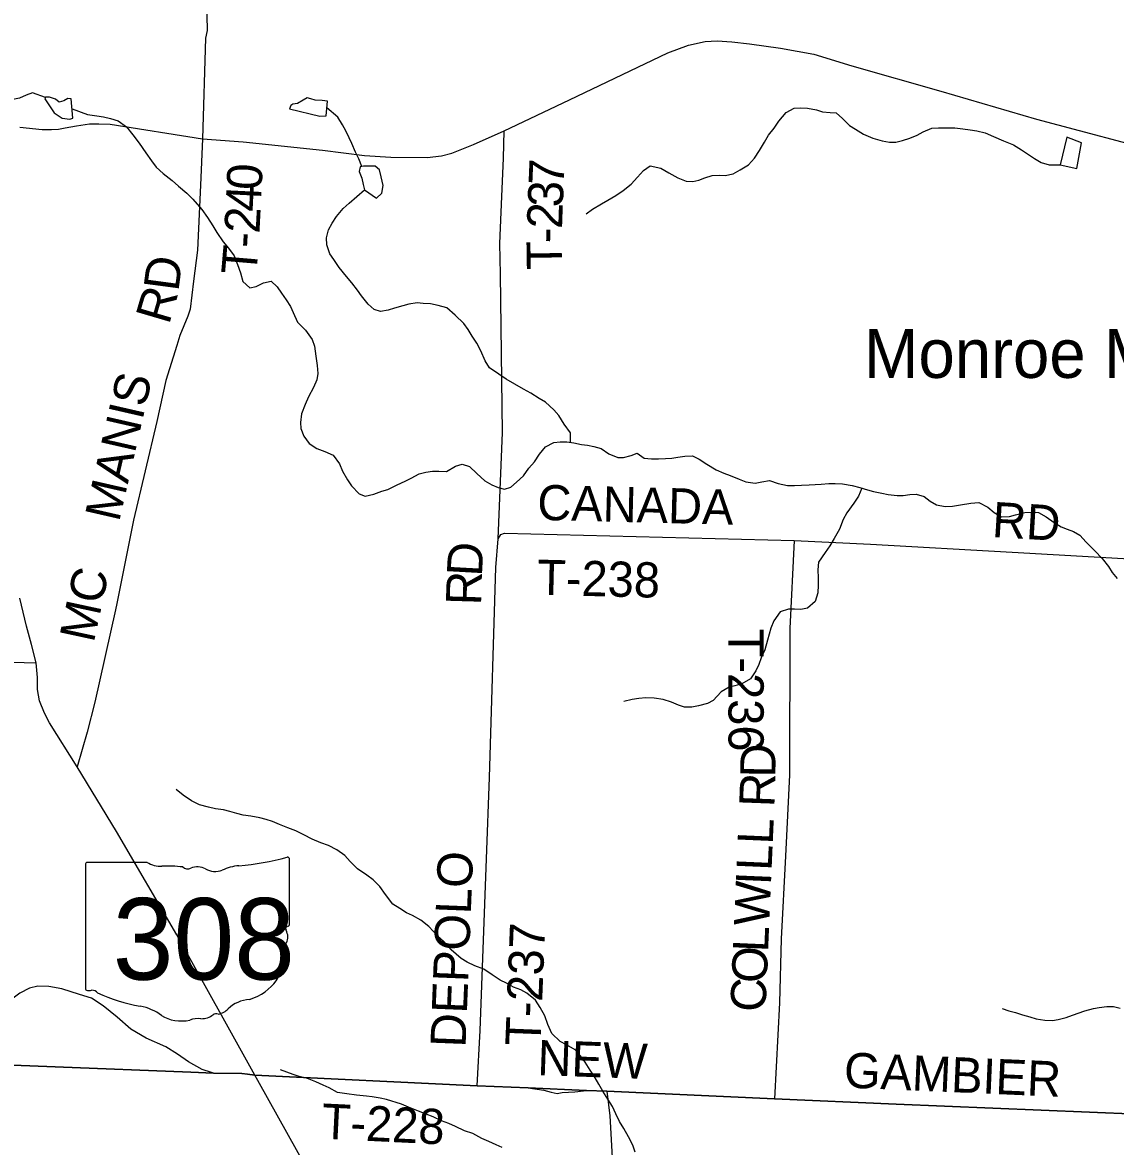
# Model space of a CAD drawing. Extents: x 1759416 to 2214760, y 252598 to 1116833.
# Drawn here: x 1993486 to 2002804, y 869846 to 879430 of the extents above; entities that cross this region are included whole.
import ezdxf

# ---------------------------------------------------------------- set-up
doc = ezdxf.new("R2010")
doc.units = 0
for name, color, linetype in [('GM_X_County_Road', 7, 'Continuous'), ('GM_X_Minor_Lake', 7, 'Continuous'), ('GM_X_Minor_River', 7, 'Continuous'), ('GM_X_State_Location', 7, 'Continuous'), ('GM_X_State_Route', 7, 'Continuous'), ('GM_X_State_Shield', 7, 'Continuous'), ('GM_X_Township', 7, 'Continuous'), ('GM_X_Township_Road', 7, 'Continuous'), ('GM_X_Township_Road_Text', 7, 'Continuous'), ('GM_X_Township_ROW', 7, 'Continuous'), ('GM_X_Unincorporated_Text', 7, 'Continuous'), ('GM_X_US_Route', 7, 'Continuous')]:
    doc.layers.add(name, color=color, linetype=linetype)

msp = doc.modelspace()

# ---------------------------------------------------------------- linework, layer by layer
at = {"layer": 'GM_X_County_Road'}
msp.add_lwpolyline([(1995048.4, 879877.3), (1995061.1, 879363), (1995046.2, 879295.9), (1995019.8, 878439.4)], dxfattribs=at)
at = {"layer": 'GM_X_Minor_Lake'}
for points in [[(1993901.8, 878779.2), (1993871.8, 878783.4), (1993837.6, 878763.6), (1993799.5, 878751.8), (1993767.6, 878776), (1993717.7, 878794.4), (1993683.7, 878794.6), (1993675.5, 878778.6), (1993754.9, 878659.9), (1993824.6, 878613.4), (1993890.6, 878605), (1993916.7, 878614.8)], [(1993916.7, 878614.8), (1993901.8, 878779.2)], [(1996085.7, 878759.2), (1996039.7, 878765.5), (1995981.7, 878767.9), (1995943.7, 878780.2), (1995913.7, 878788.4), (1995877.6, 878768.6), (1995829.3, 878738.8), (1995791.3, 878733), (1995773.2, 878721.2), (1995763, 878693.2), (1996020.8, 878631.4), (1996074.9, 878635.1)], [(1996074.9, 878635.1), (1996085.7, 878759.2)], [(2002332.2, 878216.5), (2002474.1, 878185.5), (2002513.5, 878403.6), (2002389.7, 878452.5)], [(2002389.7, 878452.5), (2002332.2, 878216.5)], [(1996504.9, 877933.2), (1996549.2, 877975), (1996559.6, 878039), (1996544, 878113.3), (1996528.4, 878173.5), (1996492.6, 878205.7), (1996440.5, 878206.1), (1996392.5, 878206.4), (1996364.4, 878200.5), (1996356.2, 878160.5), (1996379.8, 878102.3), (1996391.5, 878048.1), (1996401.2, 878004)], [(1996401.2, 878004), (1996504.9, 877933.2)]]:
    msp.add_lwpolyline(points, dxfattribs=at)
at = {"layer": 'GM_X_Minor_River'}
for points in [[(1993681.1, 878789.6), (1993571.8, 878829.4), (1993517.6, 878809.7), (1993461.4, 878784), (1993403.3, 878774.3), (1993333.3, 878788.8), (1993269.4, 878823.3), (1993187.6, 878857.9), (1993127.7, 878884.3), (1993059.9, 878920.8), (1993003.9, 878941.2), (1992936.1, 878975.7), (1992860.3, 879012.2), (1992804.4, 879036.6), (1992744.5, 879065), (1992678.6, 879093.5), (1992614.7, 879123.9), (1992556.8, 879148.3), (1992490.9, 879172.8)], [(1993909.6, 878692.8), (1994041.1, 878646.1), (1994121.1, 878635.5), (1994177.1, 878627.2), (1994237, 878612.8), (1994301, 878592.3), (1994372.7, 878541.8), (1994426.3, 878471.3), (1994481.9, 878400.9), (1994537.4, 878318.4), (1994587.1, 878250), (1994626.7, 878195.6), (1994686.5, 878143.2), (1994762.2, 878082.6), (1994815.9, 878034.2), (1994887.6, 877975.6), (1994937.3, 877923.2), (1995014.8, 877834.6), (1995064.4, 877766.2), (1995108, 877697.8), (1995143.7, 877639.4), (1995197.2, 877559), (1995241, 877506.6), (1995290.6, 877440.2), (1995320.1, 877367.9), (1995345.7, 877295.6), (1995365.3, 877221.4), (1995425, 877168.9), (1995477.1, 877178.6), (1995539.4, 877210.2), (1995605.5, 877225.8), (1995657.2, 877175.4), (1995694.9, 877123.1), (1995734.6, 877064.8), (1995770.3, 877008.4), (1995794, 876956.2), (1995829.5, 876875.8), (1995899.1, 876807.3), (1995956.7, 876726.8), (1995976.3, 876670.6), (1995987.8, 876586.4), (1995997.3, 876504.2), (1996002.9, 876438), (1995994.5, 876384), (1995966.1, 876318.1), (1995925.6, 876238.2), (1995895.1, 876172.3), (1995864.6, 876094.4), (1995856.1, 876018.3), (1995859.8, 875968.2), (1995885.4, 875901.9), (1995929, 875839.6), (1995994.8, 875797.1), (1996064.7, 875772.6), (1996134.6, 875742.1), (1996188.2, 875665.6), (1996213.8, 875603.4), (1996257.4, 875531), (1996291.1, 875480.7), (1996356.7, 875410.2), (1996408.6, 875391.8), (1996480.8, 875409.4), (1996549, 875433), (1996601.2, 875448.7), (1996679.5, 875488.2), (1996747.8, 875517.8), (1996800, 875545.5), (1996868.3, 875581.2), (1996924.4, 875596.8), (1996980.5, 875604.5), (1997034.6, 875604.2), (1997100.6, 875601.7), (1997177, 875647.3), (1997235.1, 875663), (1997297.1, 875644.5), (1997358.8, 875584), (1997426.4, 875521.5), (1997488.3, 875487.1), (1997542.2, 875464.7), (1997596.1, 875450.3), (1997648.3, 875468), (1997698.6, 875509.8), (1997757, 875563.5), (1997803.5, 875629.3), (1997849.8, 875683.1), (1997894.3, 875748.9), (1997944.8, 875812.7), (1998015.1, 875850.3), (1998069.1, 875853.9), (1998127.2, 875853.6), (1998185.2, 875845.2), (1998251.2, 875832.7), (1998301.2, 875826.4), (1998355.2, 875816.1), (1998419.1, 875797.6), (1998484.9, 875753.1), (1998560.8, 875720.6), (1998610.8, 875720.3), (1998675, 875737.9), (1998727.2, 875757.6), (1998784.9, 875715.2)], [(1996378.2, 878203.4), (1996352.8, 878266.7), (1996325.2, 878325), (1996293.6, 878397.3), (1996271.9, 878447.5), (1996242.2, 878505.8), (1996214.6, 878558.1), (1996174.9, 878624.4), (1996080.8, 878702.9)], [(1998291.7, 877797.6), (1998346, 877837.3), (1998422.4, 877884.9), (1998474.6, 877914.6), (1998544.9, 877954.2), (1998605.3, 877997.9), (1998673.7, 878051.6), (1998730.1, 878111.3), (1998780.5, 878167.1), (1998836.8, 878206.8), (1998926.8, 878188.2), (1998996.6, 878149.7), (1999072.4, 878105.1), (1999144.3, 878078.6), (1999200.3, 878074.3), (1999250.4, 878086), (1999302.6, 878105.7), (1999364.8, 878125.3), (1999424.9, 878128.9), (1999476.9, 878126.6), (1999543, 878140.2), (1999603.3, 878173.8), (1999673.7, 878217.5), (1999726.1, 878273.2), (1999768.5, 878339), (1999811, 878410.9), (1999845.4, 878468.8), (1999893.9, 878530.6), (1999934.3, 878588.4), (1999996.8, 878664.1), (2000063.1, 878699.8), (2000115.2, 878703.4), (2000177.2, 878701), (2000253.2, 878686.5), (2000307.1, 878668.2), (2000371.2, 878663.7), (2000421.2, 878659.4), (2000474.9, 878613), (2000534.6, 878552.5), (2000586.5, 878522.1), (2000654.2, 878477.6), (2000734.1, 878445.1), (2000814, 878420.5), (2000878, 878410.1), (2000932.1, 878409.8), (2000988.2, 878423.4), (2001050.4, 878445), (2001112.6, 878470.7), (2001162.9, 878498.4), (2001239.1, 878528), (2001293.2, 878531.6), (2001361.3, 878533.2), (2001433.3, 878530.7), (2001503.4, 878524.3), (2001565.4, 878515.9), (2001621.4, 878507.5), (2001693.3, 878489), (2001763.2, 878458.5), (2001849, 878419.9), (2001932.9, 878387.3), (2002000.7, 878344.8), (2002054.5, 878310.4), (2002112.3, 878272), (2002170.2, 878237.6), (2002238.1, 878217.1), (2002332.2, 878216.5)], [(1998157.4, 875849.2), (1998157.7, 875931.5), (1998104.1, 876006), (1998058.6, 876078.4), (1998016.8, 876128.7), (1997945.2, 876193.3), (1997889.3, 876223.7), (1997819.5, 876270.2), (1997755.7, 876304.7), (1997683.9, 876345.2), (1997608.1, 876389.7), (1997546.3, 876430.2), (1997466.6, 876484.8), (1997428.9, 876545.1), (1997393.4, 876631.5), (1997357.8, 876695.8), (1997320.2, 876756.2), (1997284.5, 876812.5), (1997248.8, 876862.8), (1997175.1, 876933.4), (1997103.5, 876995.9), (1997029.6, 877018.4), (1996963.6, 877030.9), (1996901.5, 877035.3), (1996849.5, 877039.6), (1996779.4, 877028), (1996727.2, 877014.3), (1996657, 876994.8), (1996602.9, 876977.1), (1996538.7, 876965.5), (1996484.8, 876981.8), (1996433, 877028.2), (1996377.4, 877098.7), (1996341.7, 877149), (1996294.1, 877209.4), (1996248.4, 877265.8), (1996184.8, 877340.3), (1996139.2, 877408.7), (1996107.5, 877459), (1996081.9, 877535.3), (1996076.3, 877595.4), (1996094.7, 877661.4), (1996127.1, 877719.3), (1996163.5, 877775.2), (1996220, 877842.9), (1996270.4, 877888.7), (1996401.2, 878004)], [(1998784.9, 875715.2), (1998848.9, 875708.7), (1998909, 875710.4), (1998967.1, 875712), (1999021.2, 875715.7), (1999071.3, 875723.3), (1999133.4, 875733), (1999197.5, 875736.6), (1999253.3, 875708.2), (1999319.1, 875663.7), (1999398.9, 875617.1), (1999464.8, 875588.6), (1999518.7, 875568.2), (1999594.6, 875535.7), (1999652.5, 875513.3), (1999730.5, 875502.8), (1999788.6, 875512.4), (1999852.7, 875524), (1999926.6, 875499.5), (2000008.6, 875481), (2000066.7, 875482.6), (2000126.7, 875484.2), (2000190.8, 875487.8), (2000242.9, 875491.5), (2000294.9, 875493.2), (2000361.1, 875498.8), (2000413.1, 875500.4), (2000475.1, 875496), (2000559.1, 875481.5), (2000625.1, 875465), (2000689, 875444.6), (2000741, 875430.2), (2000811, 875415.8), (2000864.9, 875405.4), (2000941, 875396.9), (2000993, 875396.6), (2001051.1, 875404.2), (2001105.2, 875407.9), (2001173.1, 875387.4), (2001224.9, 875349), (2001278.8, 875318.6), (2001350.7, 875302.1), (2001412.8, 875305.8), (2001483, 875317.3), (2001571.1, 875332.8), (2001639.2, 875336.3), (2001715.1, 875297.8), (2001768.8, 875253.4), (2001832.6, 875214.9), (2001900.7, 875218.5), (2001950.9, 875232.2), (2002031.1, 875251.7), (2002093.1, 875255.3), (2002147.2, 875251), (2002213, 875214.5), (2002280.8, 875166), (2002340.6, 875129.5), (2002392.5, 875109.2), (2002444.4, 875090.8), (2002498.3, 875058.4), (2002552, 875000), (2002627.6, 874925.4), (2002689.2, 874860.9), (2002744.8, 874792.4), (2002774.5, 874740.2), (2002816.2, 874689.8)], [(2000640.9, 875460), (2000612.6, 875391), (2000572.2, 875331.2), (2000513.6, 875249.4), (2000481.2, 875193.5), (2000450.7, 875109.6), (2000406.1, 875031.7), (2000367.7, 874967.9), (2000329.3, 874910), (2000272.7, 874828.3), (2000266.3, 874762.2), (2000269.9, 874696.1), (2000269.5, 874632), (2000267, 874565.9), (2000242.6, 874493.9), (2000178.1, 874436.2), (2000120, 874424.6), (2000066, 874428.9), (2000015.9, 874427.3), (1999943.7, 874405.7), (1999891.2, 874327.9), (1999864.8, 874266), (1999852.4, 874214), (1999838.1, 874162), (1999813.5, 874082), (1999783.1, 874012.1), (1999762.7, 873956.1), (1999738.3, 873902.2), (1999691.9, 873834.4), (1999617.5, 873790.8), (1999559.4, 873775.2), (1999509.2, 873763.4), (1999442.9, 873721.8), (1999374.4, 873648.1), (1999324.2, 873624.4), (1999250, 873602.8), (1999191.8, 873591.2), (1999129.8, 873591.6), (1999077.8, 873610), (1999017.9, 873634.4), (1998948, 873656.8), (1998870, 873669.4), (1998800, 873671.8), (1998739.9, 873666.2), (1998683.8, 873658.5), (1998611.6, 873641)], [(1998709.3, 869798.3), (1998687.7, 869856.5), (1998652.1, 869928.8), (1998612.5, 869999.2), (1998574.8, 870059.5), (1998543.2, 870123.8), (1998515.6, 870186.1), (1998476, 870250.5), (1998432.3, 870316.8), (1998398.7, 870377.2), (1998367, 870431.4), (1998325.4, 870497.8), (1998281.8, 870564.2), (1998242.1, 870618.5), (1998196.4, 870670.9), (1998122.6, 870713.5), (1998070.7, 870739.8), (1997997.1, 870810.4), (1997965.5, 870884.7), (1997939.9, 870959), (1997900.4, 871031.4), (1997858.7, 871093.7), (1997785, 871152.3), (1997733.2, 871180.7), (1997671.3, 871205.1), (1997611.4, 871239.5), (1997559.5, 871263.9), (1997489.7, 871308.4), (1997420, 871356.9), (1997342.1, 871385.5), (1997276.2, 871418), (1997224.4, 871448.3), (1997140.8, 871523), (1997075.2, 871597.5), (1997023.4, 871641.9), (1996949.9, 871722.5), (1996882.1, 871775), (1996810.3, 871815.6), (1996758.4, 871837.9), (1996702.6, 871874.3), (1996642.8, 871912.8), (1996581.2, 871995.3), (1996533.6, 872061.7), (1996475.9, 872120.2), (1996422.1, 872160.6), (1996342.4, 872213.2), (1996280.7, 872275.7), (1996235, 872328), (1996165.3, 872376.6), (1996093.4, 872413.1), (1996029.5, 872435.5), (1995955.6, 872466), (1995885.8, 872502.5), (1995816, 872537), (1995748.1, 872563.5), (1995676.2, 872592), (1995616.3, 872616.4), (1995564.3, 872632.8), (1995510.4, 872649.2), (1995432.4, 872663.7), (1995366.4, 872672.1), (1995314.4, 872684.5), (1995252.5, 872702.9), (1995200.5, 872715.2), (1995132.5, 872725.7), (1995072.5, 872738.1), (1994994.6, 872760.6), (1994926.7, 872793.1), (1994855, 872841.7), (1994795.2, 872890.1)], [(2001836, 871022.3), (2001894, 871003.9), (2001949.9, 870989.5), (2002011.8, 870969.1), (2002071.8, 870950.7), (2002127.7, 870934.3), (2002201.7, 870923.8), (2002265.8, 870919.4), (2002315.9, 870929.1), (2002384.1, 870946.7), (2002438.2, 870966.3), (2002542.6, 871001.7), (2002614.8, 871021.3), (2002664.9, 871031), (2002729, 871040.6), (2002785, 871040.2), (2002843, 871025.8)], [(1997576.5, 869837.5), (1997522.6, 869859.9), (1997460.7, 869888.4), (1997400.8, 869914.8), (1997325, 869955.3), (1997255.1, 869979.8), (1997177.2, 870016.4), (1997121.4, 870042.8), (1997059.4, 870065.2), (1996985.6, 870099.7), (1996927.7, 870122.1), (1996861.8, 870146.6), (1996775.9, 870181.2), (1996718, 870205.6), (1996588.2, 870246.5), (1996536.2, 870258.8), (1996468.2, 870269.3), (1996418.2, 870275.6), (1996332.1, 870284.2), (1996250.1, 870294.7), (1996170.1, 870307.3), (1996100.3, 870345.8), (1996048.4, 870368.1), (1995986.5, 870396.6), (1995914.7, 870425.1), (1995844.7, 870443.5), (1995792.8, 870459.9), (1995740.8, 870480.3), (1995684.9, 870500.7)]]:
    msp.add_lwpolyline(points, dxfattribs=at)
at = {"layer": 'GM_X_State_Route'}
for points in [[(1995492, 870408.7), (1995466.2, 870454.8), (1994802, 871650.2), (1994288, 872532.3), (1993953, 873082.8), (1993715.7, 873457.8), (1993672.8, 873541.7), (1993631.2, 873647.3), (1993615.2, 873743.3), (1993613.6, 873844.2), (1993602.4, 873969), (1993564, 874125.9), (1993521.6, 874283.5), (1993463.6, 874521.2)], [(1996370.9, 868840.4), (1996192.7, 869147.8), (1995927.9, 869626.5), (1995837.4, 869790.6), (1995492, 870408.7)]]:
    msp.add_lwpolyline(points, dxfattribs=at)
at = {"layer": 'GM_X_State_Shield'}
for p, q in [((1994023.2, 872250.5), (1994023.2, 871193.8)), ((1994550, 872268.7), (1994040.3, 872268.7)), ((1995763.4, 871742.1), (1995763.4, 872294.8)), ((1995763.2, 871742.2), (1995763.4, 871742.1))]:
    msp.add_line(p, q, dxfattribs=at)
for centre, major_axis, start_param, end_param in [((1994043.1, 872252.7), (20.2, 0), 1.712693, 3.28349), ((1994671.3, 872391.3), (195.5, 0), 4.042523, 4.731795), ((1994736.2, 871675.4), (702, 0), 1.404758, 1.657858), ((1994895.5, 872258.2), (56.4, 0), 3.836095, 5.185415), ((1994978.4, 872136.1), (117.3, 0), 0.950623, 2.079405), ((1995378.9, 871945.9), (371.3, 0), 1.699011, 2.107814), ((1995143.5, 873709.2), (1845.5, 0), 4.814394, 5.042369), ((1995744.1, 872297.1), (19.4, 0), 6.141152, 7.989035), ((1995129.7, 872303.6), (141.1, 0), 4.081561, 5.145723), ((1995742.7, 871740), (20.7, 0), 5.05454, 6.418171), ((1995758.9, 871701.5), (30, 0), 1.883978, 3.671073), ((1995568.2, 871631.7), (180, 0), 5.934695, 6.695948), ((1995832.8, 871510.8), (130.9, 0), 2.387724, 3.262537), ((1995246.9, 871440.5), (461.6, 0), 5.101752, 6.440018), ((1994043.3, 871191.5), (20.3, 0), 3.00124, 4.508301), ((1994046.4, 871299.6), (155.2, 0), 4.665946, 4.897461), ((1994078.2, 871132.9), (56, 0), 0.519207, 1.627899), ((1994784.8, 872082.2), (1332.7, 0), 4.195997, 4.488961), ((1995441.5, 870897.2), (252.8, 0), 1.647645, 2.488434), ((1994387.4, 870719.1), (417, 0), 0.823519, 1.323587), ((1995138.2, 870946.2), (39.7, 0), 1.147584, 2.315152), ((1995121.2, 871091.4), (149.1, 0), 4.937069, 5.64225), ((1994838.4, 871127.6), (264.6, 0), 4.026481, 4.996735), ((1994991.3, 870762.3), (217.4, 0), 1.495662, 1.94098), ((1995010.6, 871048.5), (141, 0), 4.691044, 5.507374)]:
    msp.add_ellipse(centre, major_axis=major_axis, ratio=0.8, start_param=start_param, end_param=end_param, dxfattribs=at)
at = {"layer": 'GM_X_Township'}
for points in [[(1992605.3, 870569.3), (1994920.3, 870478.6), (1995113.1, 870471), (1995354.7, 870467.7), (1995405.1, 870463.9), (1995466.2, 870454.8), (1997361.9, 870361.9), (1997797.6, 870345.7), (1998294.9, 870324.5), (1998468.2, 870317.1), (1999895.4, 870251.2), (2000935, 870208.1), (2004641.5, 870054.3), (2004630.6, 869830), (2004447.3, 866486.3), (2004387.6, 865398.2), (2004124.8, 859974.5), (2003968.6, 856733.8), (2000252.9, 856911.2), (1997118.8, 857079.2), (1997089.2, 857058.3), (1996543.2, 857094.5), (1993563.2, 857258.5), (1990528.7, 857428)], [(2004641.5, 870054.3), (2000935, 870208.1), (1999895.4, 870251.2), (1998468.2, 870317.1), (1998294.9, 870324.5), (1997797.6, 870345.7), (1997361.9, 870361.9), (1995466.2, 870454.8), (1995405.1, 870463.9), (1995354.7, 870467.7), (1995113.1, 870471), (1994920.3, 870478.6), (1992605.3, 870569.3)]]:
    msp.add_lwpolyline(points, dxfattribs=at)
at = {"layer": 'GM_X_Township_Road'}
for points in [[(1997559.6, 877285.2), (1997555.9, 877545.4), (1997571.3, 877946.5), (1997587.6, 878272.6), (1997592.6, 878506.1)], [(1995019.8, 878439.4), (1995004.8, 878044.6), (1994977.8, 877488.9), (1994945.1, 877224.2), (1994915.8, 876984.7), (1994896.3, 876927.5), (1994826.7, 876761.8), (1994801.6, 876676.8), (1994707.6, 876377.4), (1994631.5, 876029.3), (1994431.8, 875187.7), (1994291, 874476.8)], [(1997361.9, 870361.9), (1997386.2, 870834.2), (1997442.2, 872297.6), (1997467.1, 872993.4), (1997520.7, 874782), (1997540, 875026.2)], [(1997540, 875026.2), (1997564.3, 875064.1), (1997596.4, 875076), (2000063.4, 875012.3)], [(2000063.4, 875012.3), (2000027.3, 874263.5), (2000024.7, 873014.9), (1999989.3, 872320.8)], [(2000063.4, 875012.3), (2000715.6, 874982.6), (2001921.9, 874913.9), (2002970.2, 874854), (2003378.2, 874837.2), (2003798.4, 874814.6), (2004214.6, 874814.2), (2004864.9, 874839.9)], [(1994291, 874476.8), (1994280, 874421.2), (1994101.6, 873636.1), (1994036.7, 873378), (1993953, 873082.8)], [(1992782.3, 873992.2), (1993602.4, 873969)], [(1999989.3, 872320.8), (1999953.4, 871616.1), (1999938.1, 871070.3), (1999895.4, 870251.2)], [(1995098.5, 870475.6), (1995018.4, 870501), (1994900, 870567.3), (1994806.9, 870632), (1994707.5, 870695.2), (1994539.1, 870770), (1994410.1, 870847), (1994292.5, 870948.8), (1994174.8, 871043.9), (1994075.3, 871111.7), (1993973.5, 871141.2), (1993821.9, 871190.9), (1993711.1, 871209.1), (1993616.1, 871213.6), (1993545.9, 871195.5), (1993464.5, 871152.5), (1993394.3, 871102.7), (1993308.4, 871030.3), (1993168.1, 870948.8), (1993030.5, 870898.4), (1992939, 870844.3), (1992795.5, 870721.6), (1992730.2, 870658.6)], [(1995466.2, 870454.8), (1995405.1, 870463.8), (1995354.7, 870467.6), (1995113.1, 870471), (1995098.5, 870475.6)], [(1995466.2, 870454.8), (1997361.9, 870361.9)], [(1997361.9, 870361.9), (1997797.6, 870345.7), (1997929.3, 870325.4), (1997993.5, 870308), (1998042.7, 870299.1), (1998085.8, 870306), (1998194.4, 870311.4), (1998294.9, 870324.5), (1998468.2, 870317.1)], [(1998468.2, 870317.1), (1998492.7, 870106.5), (1998514.8, 869701.7), (1998518.8, 869509.3), (1998518.6, 869406.1), (1998490.9, 869319), (1998469.8, 869279.4), (1998419.6, 869238.4), (1998321.9, 869152.6), (1998240.2, 869061.8), (1998203.1, 869025.8), (1998141.1, 868938.7), (1998123.9, 868897.7), (1998111.6, 868847), (1998101, 868671.6), (1998063.3, 868603.7)], [(1998468.2, 870317.1), (1999895.4, 870251.2)], [(1999895.4, 870251.2), (2000935, 870208.1), (2004641.5, 870054.3)]]:
    msp.add_lwpolyline(points, dxfattribs=at)
at = {"layer": 'GM_X_Township_ROW'}
msp.add_lwpolyline([(1997540, 875026.2), (1997578.9, 875934.1), (1997559.6, 877285.2)], dxfattribs=at)
at = {"layer": 'GM_X_US_Route'}
msp.add_lwpolyline([(1993463.6, 878536.7), (1993655.2, 878518.3), (1993732.5, 878517.1), (1993792.6, 878521.7), (1993850.3, 878533.2), (1993947.2, 878549.4), (1994057.3, 878567.6), (1994137.2, 878567.6), (1994233.8, 878562.6), (1995019.8, 878439.4), (1995366.9, 878411.9), (1996044.3, 878340.5), (1996401, 878296.2), (1996625, 878282.4), (1996934.8, 878279.6), (1997057.8, 878292.2), (1997145.9, 878316.1), (1997331.7, 878390), (1997592.6, 878506.1), (1998150, 878770), (1998988.5, 879172.2), (1999162.5, 879237.1), (1999305.1, 879268.5), (1999407, 879274.1), (1999532.9, 879264.8), (1999682.8, 879248.2), (1999948.1, 879211.9), (2000233.1, 879160.8), (2000555.8, 879061.2), (2001314, 878843.4), (2002130.5, 878607.2), (2003263.9, 878305.8)], dxfattribs=at)

# ---------------------------------------------------------------- texts
at = {"layer": 'GM_X_State_Location'}
for s in ['s', 'r']:
    msp.add_text(s, height=1, dxfattribs=at).set_placement((1994873.7, 871651.9))
msp.add_text('308', height=1, rotation=0.00001, dxfattribs=at).set_placement((1994520.7, 871579.2))
at = {"layer": 'GM_X_State_Shield'}
msp.add_text('308', height=696.1, dxfattribs=at).set_placement((1994255.3, 871268.3))
at = {"layer": 'GM_X_Township_Road_Text'}
for s, rotation, p in [('0', 87.25382, (1995524.1, 877997.6)), ('7', 87.51699, (1998099.1, 878036.2)), ('4', 87.21585, (1995515.1, 877812.8)), ('3', 87.62119, (1998091.5, 877851.7)), ('2', 88.03779, (1998085.1, 877667.6)), ('2', 87.02515, (1995505.5, 877627.2)), ('-', 86.6774, (1995498.2, 877502.2)), ('-', 88.69627, (1998082.4, 877545.4)), ('T', 85.14702, (1995478.6, 877269.9)), ('T', 90.90429, (1998085.9, 877324)), ('D', 82.42963, (1994814.5, 877131.1)), ('R', 73.5946, (1994734.6, 876846.2)), ('MANIS', 77.09655, (1994309, 875164.1)), ('CANADA', 358.552, (1997872.1, 875189.3)), ('RD', 356.57852, (2001746.1, 875043.7)), ('D', 86.83652, (1997401.9, 874702.5)), ('T-238', 358.59676, (1997869.6, 874550.7)), ('MC', 77.84373, (1994093.3, 874134.3)), ('R', 88.3215, (1997394.8, 874458.3)), ('T-236', 270, (1999504.4, 874261.6)), ('D', 89.35805, (1999904.1, 872991)), ('R', 87.87377, (1999894.8, 872736.2)), ('L', 87.51788, (1999881, 872417.7)), ('DEPOLO', 87.74472, (1997262.7, 870687.1)), ('L', 87.51788, (1999871.2, 872193.5)), ('I', 87.51688, (1999865.9, 872070.4)), ('W', 87.51753, (1999850.8, 871723.1)), ('T-237', 87.7545, (1997901.1, 870699.6)), ('L', 87.51788, (1999841.1, 871498.9)), ('O', 87.51851, (1999829.7, 871235.2)), ('C', 87.51688, (1999819, 870989)), ('NEW', 357.96333, (1997872.1, 870454.8)), ('GAMBIER', 357.52941, (2000484.4, 870349.2)), ('T-228', 357.19301, (1996030.8, 869913.6))]:
    msp.add_text(s, height=300, rotation=rotation, dxfattribs=at).set_placement(p)
at = {"layer": 'GM_X_Unincorporated_Text'}
msp.add_text('Monroe Mills', height=417, rotation=0.00001, dxfattribs=at).set_placement((2000658.7, 876399.8))

doc.saveas('drawing.dxf')
